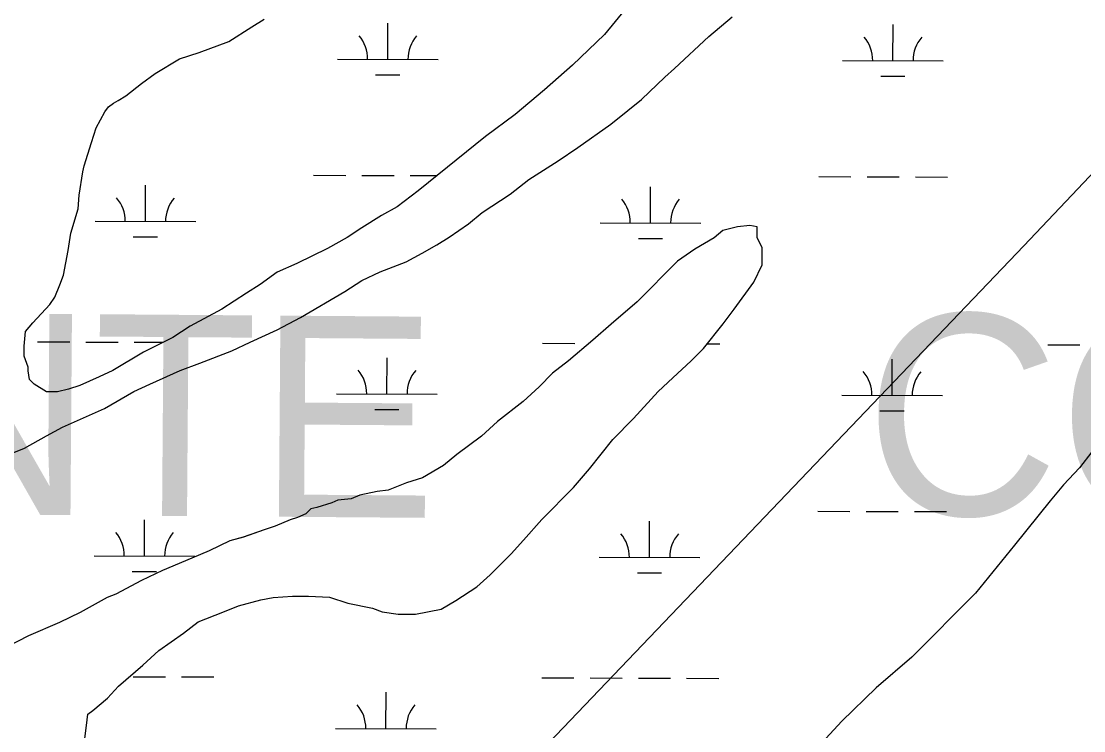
# Model space of a CAD drawing. Extents: x 3161665 to 3199565, y 885729 to 911164.
# Drawn here: x 3166674 to 3167730, y 900197 to 900903 of the extents above; entities that cross this region are included whole.
import ezdxf

# ---------------------------------------------------------------- set-up
doc = ezdxf.new("R2010")
doc.units = 0
for name, color, linetype in [('V-ROAD-CNTR', 7, 'Continuous'), ('V-SITE-VEGE', 7, 'Continuous'), ('V-TOPO-GNAM-IDEN', 7, 'Continuous'), ('V-WETL-SWMP', 7, 'Continuous')]:
    doc.layers.add(name, color=color, linetype=linetype)

msp = doc.modelspace()

# ---------------------------------------------------------------- linework, layer by layer
at = {"layer": 'V-ROAD-CNTR'}
msp.add_lwpolyline([(3168946.2, 902701.5), (3168955.2, 902630.5), (3168961.5, 902535.9), (3168961.5, 902441.4), (3168955.9, 902353.5), (3168941.7, 902266.1), (3168918.1, 902177.7), (3168890.1, 902100.2), (3168863.3, 902033.6), (3168829.6, 901958.4), (3168794.4, 901901.3), (3168736.7, 901818.3), (3168666.2, 901730.6), (3168563.2, 901615.8), (3168462.2, 901514.4), (3168199, 901238.5), (3167670.2, 900679.2), (3166933.6, 899908), (3166499.2, 899454), (3166011.1, 898943.9)], dxfattribs=at)
at = {"layer": 'V-SITE-VEGE'}
for p, q in [((3167277.8, 900918.8), (3167253.5, 900889.5)), ((3166903.2, 900897.2), (3166915.4, 900904.6)), ((3167357.2, 900887.3), (3167380.4, 900906.9)), ((3166880.1, 900882.5), (3166903.2, 900897.2)), ((3166850.8, 900871.5), (3166880.1, 900882.5)), ((3167253.5, 900889.5), (3167221.8, 900858.9)), ((3167323.1, 900855.5), (3167357.2, 900887.3)), ((3166831.3, 900865.3), (3166850.8, 900871.5)), ((3166806.9, 900850.6), (3166831.3, 900865.3)), ((3166793.5, 900840.8), (3166806.9, 900850.6)), ((3167221.8, 900858.9), (3167193.8, 900834.4)), ((3167313.4, 900846.9), (3167323.1, 900855.5)), ((3166777.7, 900828.6), (3166793.5, 900840.8)), ((3167290.2, 900824.9), (3167313.4, 900846.9)), ((3166770.4, 900823.7), (3166777.7, 900828.6)), ((3167193.8, 900834.4), (3167164.6, 900810)), ((3166760.7, 900817.6), (3166765.5, 900821.2)), ((3166765.5, 900821.2), (3166770.4, 900823.7)), ((3167276.8, 900813.9), (3167290.2, 900824.9)), ((3166748.5, 900796.8), (3166757, 900812.7)), ((3166757, 900812.7), (3166760.7, 900817.6)), ((3167164.6, 900810), (3167135.4, 900787.9)), ((3167259.8, 900800.4), (3167276.8, 900813.9)), ((3166743.6, 900782.1), (3166748.5, 900796.8)), ((3167226.9, 900777.2), (3167259.8, 900800.4)), ((3167135.4, 900787.9), (3167068.4, 900734.1)), ((3166736.4, 900758.9), (3166743.6, 900782.1)), ((3167207.4, 900763.7), (3167226.9, 900777.2)), ((3166735.2, 900752.8), (3166736.4, 900758.9)), ((3167178.2, 900745.3), (3167207.4, 900763.7)), ((3166731.6, 900729.6), (3166735.2, 900752.8)), ((3167159.9, 900730.6), (3167178.2, 900745.3)), ((3167068.4, 900734.1), (3167047.6, 900718.2)), ((3166730.4, 900716.2), (3166731.6, 900729.6)), ((3167131.9, 900712.3), (3167159.9, 900730.6)), ((3166723.1, 900691.8), (3166730.4, 900716.2)), ((3167047.6, 900718.2), (3167031.8, 900709.6)), ((3167031.8, 900709.6), (3167012.3, 900697.3)), ((3167118.5, 900701.2), (3167131.9, 900712.3)), ((3166720.7, 900674.7), (3166723.1, 900691.8)), ((3167012.3, 900697.3), (3166997.7, 900687.5)), ((3167099, 900687.8), (3167118.5, 900701.2)), ((3167371.1, 900694.5), (3167362.6, 900687.2)), ((3167385.7, 900698.2), (3167371.1, 900694.5)), ((3167397.9, 900699.5), (3167385.7, 900698.2)), ((3167405.2, 900698.2), (3167397.9, 900699.5)), ((3167405.3, 900687.3), (3167405.2, 900698.2)), ((3166997.7, 900687.5), (3166978.2, 900676.5)), ((3167086.8, 900680.4), (3167099, 900687.8)), ((3167362.6, 900687.2), (3167343.1, 900676.1)), ((3167410.2, 900677.5), (3167405.3, 900687.3)), ((3166715.9, 900650.3), (3166720.7, 900674.7)), ((3166978.2, 900676.5), (3166947.7, 900661.8)), ((3167056.3, 900663.3), (3167072.2, 900671.9)), ((3167072.2, 900671.9), (3167086.8, 900680.4)), ((3167343.1, 900676.1), (3167326, 900663.9)), ((3167410.2, 900660.4), (3167410.2, 900677.5)), ((3166947.7, 900661.8), (3166928.2, 900653.2)), ((3167030.7, 900653.5), (3167056.3, 900663.3)), ((3167326, 900663.9), (3167285.8, 900623.5)), ((3167401.7, 900643.3), (3167410.2, 900660.4)), ((3166712.2, 900640.5), (3166715.9, 900650.3)), ((3166928.2, 900653.2), (3166911.2, 900641)), ((3167012.4, 900644.9), (3167030.7, 900653.5)), ((3166707.4, 900628.3), (3166712.2, 900640.5)), ((3166911.2, 900641), (3166897.8, 900632.4)), ((3166995.4, 900633.8), (3167012.4, 900644.9)), ((3167382.2, 900616.4), (3167401.7, 900643.3)), ((3166702.5, 900621), (3166707.4, 900628.3)), ((3166897.8, 900632.4), (3166873.4, 900616.5)), ((3166951.5, 900608.1), (3166995.4, 900633.8)), ((3166685.5, 900602.6), (3166702.5, 900621)), ((3167285.8, 900623.5), (3167260.2, 900601.5)), ((3166873.4, 900616.5), (3166841.7, 900599.3)), ((3166928.3, 900595.9), (3166951.5, 900608.1)), ((3167371.3, 900601.8), (3167382.2, 900616.4)), ((3166678.2, 900594.1), (3166685.5, 900602.6)), ((3166841.7, 900599.3), (3166824.6, 900588.3)), ((3167260.2, 900601.5), (3167242, 900585.6)), ((3167351.8, 900577.3), (3167371.3, 900601.8)), ((3166677, 900579.4), (3166678.2, 900594.1)), ((3166824.6, 900588.3), (3166795.4, 900573.6)), ((3166901.5, 900583.6), (3166928.3, 900595.9)), ((3166677, 900569.7), (3166677, 900579.4)), ((3166883.2, 900575), (3166901.5, 900583.6)), ((3167242, 900585.6), (3167217.6, 900564.8)), ((3167339.6, 900565.1), (3167351.8, 900577.3)), ((3166680.7, 900558.7), (3166677, 900569.7)), ((3166795.4, 900573.6), (3166764.9, 900555.2)), ((3166851.5, 900562.7), (3166883.2, 900575)), ((3167217.6, 900564.8), (3167201.8, 900552.6)), ((3167321.4, 900548), (3167339.6, 900565.1)), ((3166680.7, 900555), (3166680.7, 900558.7)), ((3166682, 900546.5), (3166680.7, 900555)), ((3166764.9, 900555.2), (3166751.5, 900549.1)), ((3166801.6, 900541.9), (3166832, 900555.4)), ((3166832, 900555.4), (3166851.5, 900562.7)), ((3166686.8, 900541.6), (3166682, 900546.5)), ((3166751.5, 900549.1), (3166732, 900540.5)), ((3167201.8, 900552.6), (3167188.4, 900539.1)), ((3167306.8, 900534.5), (3167321.4, 900548)), ((3166699.1, 900534.3), (3166686.8, 900541.6)), ((3166710.1, 900534.3), (3166699.1, 900534.3)), ((3166721, 900536.8), (3166710.1, 900534.3)), ((3166732, 900540.5), (3166721, 900536.8)), ((3166756.5, 900517.4), (3166785.7, 900534.5)), ((3166785.7, 900534.5), (3166801.6, 900541.9)), ((3167188.4, 900539.1), (3167172.6, 900524.4)), ((3167282.4, 900507.6), (3167306.8, 900534.5)), ((3167172.6, 900524.4), (3167147, 900504.8)), ((3166715, 900499), (3166756.5, 900517.4)), ((3167147, 900504.8), (3167131.2, 900490.2)), ((3167261.7, 900486.8), (3167282.4, 900507.6)), ((3166699.2, 900490.4), (3166715, 900499)), ((3166677.2, 900478.1), (3166699.2, 900490.4)), ((3167131.2, 900490.2), (3167106.8, 900471.8)), ((3167238.6, 900457.5), (3167261.7, 900486.8)), ((3166665, 900473.2), (3166677.2, 900478.1)), ((3167106.8, 900471.8), (3167093.4, 900460.8)), ((3167737.7, 900474.5), (3167725.5, 900458.6)), ((3167093.4, 900460.8), (3167072.7, 900448.5)), ((3167072.7, 900448.5), (3167056.8, 900443.6)), ((3167222.8, 900439.1), (3167238.6, 900457.5)), ((3167725.5, 900458.6), (3167709.7, 900441.5)), ((3167056.8, 900443.6), (3167038.5, 900436.3)), ((3167191.1, 900407.3), (3167222.8, 900439.1)), ((3167709.7, 900441.5), (3167696.3, 900425.6)), ((3167001.9, 900427.6), (3166988.5, 900426.4)), ((3167010.5, 900431.3), (3167001.9, 900427.6)), ((3167027.6, 900435), (3167010.5, 900431.3)), ((3167038.5, 900436.3), (3167027.6, 900435)), ((3166961.7, 900417.8), (3166956.8, 900412.9)), ((3166967.8, 900419), (3166961.7, 900417.8)), ((3166982.4, 900423.9), (3166967.8, 900419)), ((3166988.5, 900426.4), (3166982.4, 900423.9)), ((3167696.3, 900425.6), (3167661, 900381.6)), ((3166941, 900406.8), (3166926.4, 900400.6)), ((3166948.3, 900409.2), (3166941, 900406.8)), ((3166956.8, 900412.9), (3166948.3, 900409.2)), ((3167172.9, 900386.5), (3167191.1, 900407.3)), ((3166915.4, 900396.9), (3166894.7, 900389.6)), ((3166926.4, 900400.6), (3166915.4, 900396.9)), ((3166881.2, 900385.9), (3166860.5, 900376.1)), ((3166894.7, 900389.6), (3166881.2, 900385.9)), ((3167160.7, 900373.1), (3167172.9, 900386.5)), ((3166860.5, 900376.1), (3166843.4, 900368.7)), ((3167661, 900381.6), (3167622.1, 900333.9)), ((3166843.4, 900368.7), (3166814.2, 900356.4)), ((3167140, 900352.3), (3167160.7, 900373.1)), ((3166814.2, 900356.4), (3166793.5, 900346.6)), ((3166793.5, 900346.6), (3166767.9, 900333.1)), ((3167126.6, 900340.1), (3167140, 900352.3)), ((3166767.9, 900333.1), (3166759.3, 900329.5)), ((3167105.9, 900326.6), (3167126.6, 900340.1)), ((3167622.1, 900333.9), (3167558.8, 900270.3)), ((3166759.3, 900329.5), (3166732.5, 900314.7)), ((3166889.9, 900321.2), (3166911.9, 900327.4)), ((3166911.9, 900327.4), (3166924.1, 900329.8)), ((3166924.1, 900329.8), (3166943.6, 900331.1)), ((3166943.6, 900331.1), (3166959.5, 900331.1)), ((3166959.5, 900331.1), (3166980.2, 900330)), ((3166980.2, 900330), (3166998.5, 900323.9)), ((3166998.5, 900323.9), (3167022.9, 900319.1)), ((3167091.3, 900318), (3167105.9, 900326.6)), ((3166732.5, 900314.7), (3166711.8, 900304.9)), ((3166849.7, 900305.3), (3166874.1, 900315.1)), ((3166874.1, 900315.1), (3166889.9, 900321.2)), ((3167022.9, 900319.1), (3167032.7, 900315.4)), ((3167032.7, 900315.4), (3167048.6, 900313)), ((3167048.6, 900313), (3167065.7, 900313.1)), ((3167065.7, 900313.1), (3167091.3, 900318)), ((3166711.8, 900304.9), (3166681.3, 900291.4)), ((3166835.1, 900294.2), (3166849.7, 900305.3)), ((3166681.3, 900291.4), (3166659.4, 900280.4)), ((3166810.7, 900277.1), (3166835.1, 900294.2)), ((3166794.9, 900262.4), (3166810.7, 900277.1)), ((3167558.8, 900270.3), (3167523.4, 900239.7)), ((3166770.5, 900241.6), (3166794.9, 900262.4)), ((3166759.6, 900229.4), (3166770.5, 900241.6)), ((3167523.4, 900239.7), (3167489.4, 900206.7)), ((3166745, 900217.2), (3166759.6, 900229.4)), ((3166740.1, 900213.5), (3166745, 900217.2)), ((3166738.9, 900202.5), (3166740.1, 900213.5)), ((3167489.4, 900206.7), (3167473.5, 900189.5)), ((3166736.5, 900184.2), (3166738.9, 900202.5))]:
    msp.add_line(p, q, dxfattribs=at)
at = {"layer": 'V-WETL-SWMP'}
for p, q in [((3167277.8, 900918.8), (3167253.5, 900889.5)), ((3166903.2, 900897.2), (3166915.4, 900904.6)), ((3167357.2, 900887.3), (3167380.4, 900906.9)), ((3166880.1, 900882.5), (3166903.2, 900897.2)), ((3167038.2, 900864.7), (3167038.3, 900900.7)), ((3167540.1, 900863.3), (3167540.2, 900899.3)), ((3166850.8, 900871.5), (3166880.1, 900882.5)), ((3167253.5, 900889.5), (3167221.8, 900858.9)), ((3167323.1, 900855.5), (3167357.2, 900887.3)), ((3166831.3, 900865.3), (3166850.8, 900871.5)), ((3166806.9, 900850.6), (3166831.3, 900865.3)), ((3166988.2, 900864.9), (3167088.2, 900864.6)), ((3167490.1, 900863.5), (3167590.1, 900863.2)), ((3166793.5, 900840.8), (3166806.9, 900850.6)), ((3167221.8, 900858.9), (3167193.8, 900834.4)), ((3167313.4, 900846.9), (3167323.1, 900855.5)), ((3166777.7, 900828.6), (3166793.5, 900840.8)), ((3167026.1, 900849.3), (3167050.1, 900849.3)), ((3167290.2, 900824.9), (3167313.4, 900846.9)), ((3167528, 900847.9), (3167552, 900847.9)), ((3166770.4, 900823.7), (3166777.7, 900828.6)), ((3167193.8, 900834.4), (3167164.6, 900810)), ((3166760.7, 900817.6), (3166765.5, 900821.2)), ((3166765.5, 900821.2), (3166770.4, 900823.7)), ((3167276.8, 900813.9), (3167290.2, 900824.9)), ((3166748.5, 900796.8), (3166757, 900812.7)), ((3166757, 900812.7), (3166760.7, 900817.6)), ((3167164.6, 900810), (3167135.3, 900787.9)), ((3167259.8, 900800.4), (3167276.8, 900813.9)), ((3166743.6, 900782.1), (3166748.5, 900796.8)), ((3167226.9, 900777.2), (3167259.8, 900800.4)), ((3167135.3, 900787.9), (3167068.4, 900734.1)), ((3166736.4, 900758.9), (3166743.6, 900782.1)), ((3167207.4, 900763.7), (3167226.9, 900777.2)), ((3166735.2, 900752.8), (3166736.4, 900758.9)), ((3167178.2, 900745.3), (3167207.4, 900763.7)), ((3166731.6, 900729.6), (3166735.2, 900752.8)), ((3166964.4, 900749.5), (3166996.4, 900749.4)), ((3167012.4, 900749.4), (3167044.4, 900749.3)), ((3167060.4, 900749.2), (3167087.1, 900749.1)), ((3167159.9, 900730.6), (3167178.2, 900745.3)), ((3167466.4, 900748.1), (3167498.4, 900748)), ((3167514.4, 900748), (3167546.4, 900747.9)), ((3167562.4, 900747.8), (3167594.4, 900747.7)), ((3166797.3, 900703.5), (3166797.4, 900739.5)), ((3167068.4, 900734.1), (3167047.6, 900718.2)), ((3167299.2, 900702.1), (3167299.3, 900738.1)), ((3166730.4, 900716.2), (3166731.6, 900729.6)), ((3167131.9, 900712.3), (3167159.9, 900730.6)), ((3166723.1, 900691.8), (3166730.4, 900716.2)), ((3167047.6, 900718.2), (3167031.8, 900709.6)), ((3166747.3, 900703.7), (3166847.3, 900703.4)), ((3167031.8, 900709.6), (3167012.3, 900697.3)), ((3167118.5, 900701.2), (3167131.9, 900712.3)), ((3167249.2, 900702.3), (3167349.2, 900702)), ((3166720.7, 900674.7), (3166723.1, 900691.8)), ((3167012.3, 900697.3), (3166997.7, 900687.5)), ((3167099, 900687.8), (3167118.5, 900701.2)), ((3167371.1, 900694.5), (3167362.6, 900687.2)), ((3167385.7, 900698.2), (3167371.1, 900694.5)), ((3167397.9, 900699.5), (3167385.7, 900698.2)), ((3167405.2, 900698.2), (3167397.9, 900699.5)), ((3167405.3, 900687.3), (3167405.2, 900698.2)), ((3166785.2, 900688.1), (3166809.2, 900688.1)), ((3166997.7, 900687.5), (3166978.2, 900676.5)), ((3167086.8, 900680.4), (3167099, 900687.8)), ((3167287.1, 900686.7), (3167311.1, 900686.7)), ((3167362.6, 900687.2), (3167343.1, 900676.1)), ((3167410.2, 900677.5), (3167405.3, 900687.3)), ((3166715.9, 900650.3), (3166720.7, 900674.7)), ((3166978.2, 900676.5), (3166947.7, 900661.8)), ((3167056.3, 900663.3), (3167072.2, 900671.9)), ((3167072.2, 900671.9), (3167086.8, 900680.4)), ((3167343.1, 900676.1), (3167326, 900663.9)), ((3167410.2, 900660.4), (3167410.2, 900677.5)), ((3166947.7, 900661.8), (3166928.2, 900653.2)), ((3167030.7, 900653.5), (3167056.3, 900663.3)), ((3167326, 900663.9), (3167285.8, 900623.5)), ((3167401.7, 900643.3), (3167410.2, 900660.4)), ((3166712.2, 900640.5), (3166715.9, 900650.3)), ((3166928.2, 900653.2), (3166911.2, 900641)), ((3167012.4, 900644.9), (3167030.7, 900653.5)), ((3166707.4, 900628.3), (3166712.2, 900640.5)), ((3166911.2, 900641), (3166897.7, 900632.4)), ((3166995.4, 900633.8), (3167012.4, 900644.9)), ((3167382.2, 900616.4), (3167401.7, 900643.3)), ((3166702.5, 900621), (3166707.4, 900628.3)), ((3166897.7, 900632.4), (3166873.4, 900616.5)), ((3166951.5, 900608.1), (3166995.4, 900633.8)), ((3166685.5, 900602.6), (3166702.5, 900621)), ((3167285.8, 900623.5), (3167260.2, 900601.5)), ((3166873.4, 900616.5), (3166841.7, 900599.3)), ((3166928.3, 900595.9), (3166951.5, 900608.1)), ((3167371.3, 900601.8), (3167382.2, 900616.4)), ((3166678.2, 900594.1), (3166685.5, 900602.6)), ((3166841.7, 900599.3), (3166824.6, 900588.3)), ((3167260.2, 900601.5), (3167242, 900585.6)), ((3167351.8, 900577.3), (3167371.3, 900601.8)), ((3166677, 900579.4), (3166678.2, 900594.1)), ((3166824.6, 900588.3), (3166795.4, 900573.6)), ((3166901.5, 900583.6), (3166928.3, 900595.9)), ((3166677, 900569.7), (3166677, 900579.4)), ((3166690.1, 900583.7), (3166722.1, 900583.7)), ((3166738.1, 900583.6), (3166770.1, 900583.5)), ((3166786.1, 900583.5), (3166814.9, 900583.4)), ((3166883.2, 900575), (3166901.5, 900583.6)), ((3167192, 900582.4), (3167224, 900582.3)), ((3167242, 900585.6), (3167217.6, 900564.8)), ((3167339.6, 900565.1), (3167351.8, 900577.3)), ((3167355.5, 900581.9), (3167368, 900581.9)), ((3167693.9, 900581), (3167725.9, 900580.9)), ((3166680.7, 900558.7), (3166677, 900569.7)), ((3166795.4, 900573.6), (3166764.9, 900555.2)), ((3166851.5, 900562.7), (3166883.2, 900575)), ((3167037.3, 900532), (3167037.4, 900568)), ((3167217.6, 900564.8), (3167201.8, 900552.6)), ((3167321.4, 900548), (3167339.6, 900565.1)), ((3167539.2, 900530.7), (3167539.3, 900566.7)), ((3166680.7, 900555), (3166680.7, 900558.7)), ((3166682, 900546.5), (3166680.7, 900555)), ((3166764.9, 900555.2), (3166751.5, 900549.1)), ((3166801.6, 900541.9), (3166832, 900555.4)), ((3166832, 900555.4), (3166851.5, 900562.7)), ((3166686.8, 900541.6), (3166682, 900546.5)), ((3166751.5, 900549.1), (3166732, 900540.5)), ((3167201.8, 900552.6), (3167188.4, 900539.1)), ((3167306.8, 900534.5), (3167321.4, 900548)), ((3166699.1, 900534.3), (3166686.8, 900541.6)), ((3166710.1, 900534.3), (3166699.1, 900534.3)), ((3166721, 900536.8), (3166710.1, 900534.3)), ((3166732, 900540.5), (3166721, 900536.8)), ((3166756.5, 900517.4), (3166785.7, 900534.5)), ((3166785.7, 900534.5), (3166801.6, 900541.9)), ((3167188.4, 900539.1), (3167172.6, 900524.4)), ((3167282.4, 900507.6), (3167306.8, 900534.5)), ((3166987.3, 900532.2), (3167087.3, 900531.9)), ((3167172.6, 900524.4), (3167147, 900504.8)), ((3167489.2, 900530.8), (3167589.2, 900530.5)), ((3166715, 900499), (3166756.5, 900517.4)), ((3167025.2, 900516.6), (3167049.2, 900516.6)), ((3167527.1, 900515.3), (3167551.1, 900515.2)), ((3167147, 900504.8), (3167131.2, 900490.2)), ((3167261.7, 900486.8), (3167282.4, 900507.6)), ((3166699.2, 900490.4), (3166715, 900499)), ((3166677.2, 900478.1), (3166699.2, 900490.4)), ((3167131.2, 900490.2), (3167106.8, 900471.8)), ((3167238.6, 900457.5), (3167261.7, 900486.8)), ((3166665, 900473.2), (3166677.2, 900478.1)), ((3167106.8, 900471.8), (3167093.4, 900460.8)), ((3167737.7, 900474.5), (3167725.5, 900458.6)), ((3167093.4, 900460.8), (3167072.7, 900448.5)), ((3167072.7, 900448.5), (3167056.8, 900443.6)), ((3167222.8, 900439.1), (3167238.6, 900457.5)), ((3167725.5, 900458.6), (3167709.7, 900441.5)), ((3167056.8, 900443.6), (3167038.5, 900436.3)), ((3167191.1, 900407.3), (3167222.8, 900439.1)), ((3167709.7, 900441.5), (3167696.3, 900425.6)), ((3167001.9, 900427.6), (3166988.5, 900426.4)), ((3167010.5, 900431.3), (3167001.9, 900427.6)), ((3167027.6, 900435), (3167010.5, 900431.3)), ((3167038.5, 900436.3), (3167027.6, 900435)), ((3166961.7, 900417.8), (3166956.8, 900412.9)), ((3166967.8, 900419), (3166961.7, 900417.8)), ((3166982.4, 900423.9), (3166967.8, 900419)), ((3166988.5, 900426.4), (3166982.4, 900423.9)), ((3167696.3, 900425.6), (3167661, 900381.6)), ((3166796.3, 900370.8), (3166796.4, 900406.8)), ((3166941, 900406.8), (3166926.4, 900400.6)), ((3166948.3, 900409.2), (3166941, 900406.8)), ((3166956.8, 900412.9), (3166948.3, 900409.2)), ((3167172.9, 900386.5), (3167191.1, 900407.3)), ((3167465.4, 900415.4), (3167497.4, 900415.3)), ((3167513.4, 900415.3), (3167545.4, 900415.2)), ((3167561.4, 900415.2), (3167593.4, 900415.1)), ((3166915.4, 900396.9), (3166894.6, 900389.6)), ((3166926.4, 900400.6), (3166915.4, 900396.9)), ((3167298.2, 900369.5), (3167298.3, 900405.5)), ((3166881.2, 900385.9), (3166860.5, 900376.1)), ((3166894.6, 900389.6), (3166881.2, 900385.9)), ((3167160.7, 900373.1), (3167172.9, 900386.5)), ((3166860.5, 900376.1), (3166843.4, 900368.7)), ((3167661, 900381.6), (3167622.1, 900333.9)), ((3166746.3, 900371), (3166846.3, 900370.7)), ((3166843.4, 900368.7), (3166814.2, 900356.4)), ((3167140, 900352.3), (3167160.7, 900373.1)), ((3167248.2, 900369.6), (3167348.2, 900369.3)), ((3166784.3, 900355.4), (3166808.3, 900355.4)), ((3166814.2, 900356.4), (3166793.5, 900346.6)), ((3167286.2, 900354.1), (3167310.2, 900354)), ((3166793.5, 900346.6), (3166767.9, 900333.1)), ((3167126.6, 900340.1), (3167140, 900352.3)), ((3166767.9, 900333.1), (3166759.3, 900329.5)), ((3167105.9, 900326.6), (3167126.6, 900340.1)), ((3167622.1, 900333.9), (3167558.8, 900270.3)), ((3166759.3, 900329.5), (3166732.5, 900314.7)), ((3166889.9, 900321.2), (3166911.9, 900327.4)), ((3166911.9, 900327.4), (3166924.1, 900329.8)), ((3166924.1, 900329.8), (3166943.6, 900331.1)), ((3166943.6, 900331.1), (3166959.5, 900331.1)), ((3166959.5, 900331.1), (3166980.2, 900330)), ((3166980.2, 900330), (3166998.5, 900323.9)), ((3166998.5, 900323.9), (3167022.9, 900319.1)), ((3167091.3, 900318), (3167105.9, 900326.6)), ((3166732.5, 900314.7), (3166711.8, 900304.9)), ((3166849.7, 900305.3), (3166874.1, 900315.1)), ((3166874.1, 900315.1), (3166889.9, 900321.2)), ((3167022.9, 900319.1), (3167032.7, 900315.4)), ((3167032.7, 900315.4), (3167048.6, 900313)), ((3167048.6, 900313), (3167065.7, 900313.1)), ((3167065.7, 900313.1), (3167091.3, 900318)), ((3166711.8, 900304.9), (3166681.3, 900291.4)), ((3166835.1, 900294.2), (3166849.7, 900305.3)), ((3166681.3, 900291.4), (3166659.4, 900280.4)), ((3166810.7, 900277.1), (3166835.1, 900294.2)), ((3166794.9, 900262.4), (3166810.7, 900277.1)), ((3167558.8, 900270.3), (3167523.4, 900239.7)), ((3166770.5, 900241.6), (3166794.9, 900262.4)), ((3166785.2, 900250.8), (3166817.2, 900250.7)), ((3166833.2, 900250.7), (3166865.2, 900250.6)), ((3167191.1, 900249.7), (3167223.1, 900249.6)), ((3167239.1, 900249.6), (3167271.1, 900249.5)), ((3167287.1, 900249.4), (3167319.1, 900249.3)), ((3167335.1, 900249.3), (3167367.1, 900249.2)), ((3166759.6, 900229.4), (3166770.5, 900241.6)), ((3167523.4, 900239.7), (3167489.3, 900206.7)), ((3166745, 900217.2), (3166759.6, 900229.4)), ((3167036.3, 900199.4), (3167036.4, 900235.4)), ((3166740.1, 900213.5), (3166745, 900217.2)), ((3166738.9, 900202.5), (3166740.1, 900213.5)), ((3167489.3, 900206.7), (3167473.5, 900189.5)), ((3166736.5, 900184.2), (3166738.9, 900202.5)), ((3166986.3, 900199.5), (3167086.3, 900199.2))]:
    msp.add_line(p, q, dxfattribs=at)
for centre, start, end in [((3166982.9, 900865.3), 359.0698, 40.6135), ((3167093.4, 900865), 139.0698, 180.6135), ((3167484.8, 900864), 359.0698, 40.6135), ((3167595.3, 900863.7), 139.0698, 180.6135), ((3166742, 900704.1), 359.0698, 40.6135), ((3166852.5, 900703.8), 139.0698, 180.6135), ((3167243.9, 900702.8), 359.0698, 40.6135), ((3167354.4, 900702.5), 139.0698, 180.6135), ((3166982, 900532.7), 359.0698, 40.6135), ((3167092.5, 900532.4), 139.0698, 180.6135), ((3167483.9, 900531.3), 359.0698, 40.6135), ((3167594.4, 900531), 139.0698, 180.6135), ((3166741.1, 900371.5), 359.0698, 40.6135), ((3166851.6, 900371.2), 139.0698, 180.6135), ((3167243, 900370.1), 359.0698, 40.6135), ((3167353.5, 900369.8), 139.0698, 180.6135), ((3166981.1, 900200), 359.0698, 40.6135), ((3167091.6, 900199.7), 139.0698, 180.6135)]:
    msp.add_arc(centre, 35.2, start, end, dxfattribs=at)

# ---------------------------------------------------------------- texts
at = {"layer": 'V-TOPO-GNAM-IDEN'}
for s, p in [('POINTE', (3166090.8, 900416.3)), ('COUPEE', (3167511.4, 900412.2))]:
    msp.add_text(s, height=200, rotation=359.566, dxfattribs=at).set_placement(p)

doc.saveas('drawing.dxf')
